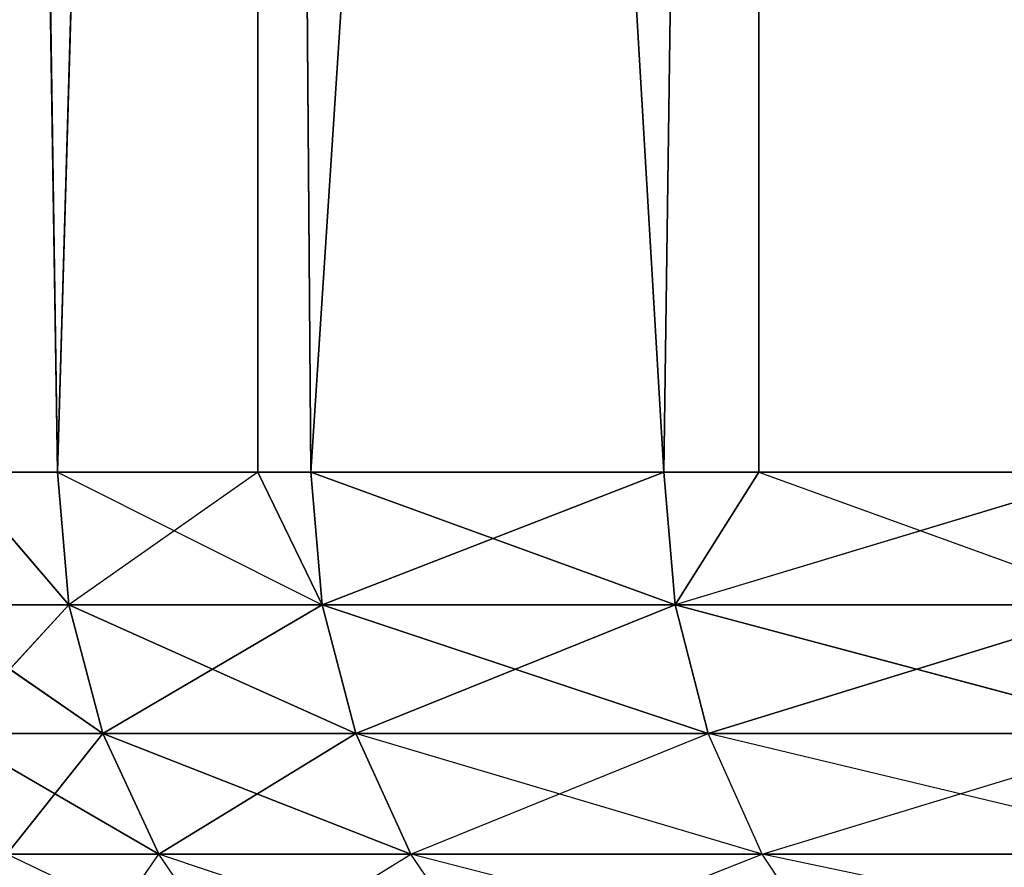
# Model space of a CAD drawing. Extents: x 0 to 6, y 0.1 to 15.2.
# Tile 386 of 503: x 4.5343 to 4.5601, y 14.7852 to 14.8073. Entities that reach past the tile are written whole.
import ezdxf

# ---------------------------------------------------------------- set-up
doc = ezdxf.new("R2010")
doc.units = 0
doc.header["$LTSCALE"] = 2.54
doc.layers.get('0').update_dxf_attribs({"color": 13, "linetype": 'CONTINUOUS'})

# ---------------------------------------------------------------- blocks, each defined once
blk = doc.blocks.new('UCHWYT_NA__CI_GACZK__GIUMI')
at = {"color": 0}
for p, q in [((4.53265, 14.9755, 0.86741), (4.535328, 14.7955, 0.888801)), ((4.53265, 14.9755, 0.86741), (4.535328, 14.7955, 0.888801)), ((4.535328, 14.7955, 0.743199), (4.53265, 14.9755, 0.76459)), ((4.535328, 14.7955, 0.743199), (4.53265, 14.9755, 0.76459)), ((4.540572, 14.9755, 0.918276), (4.535328, 14.7955, 0.888801)), ((4.540572, 14.9755, 0.918276), (4.535328, 14.7955, 0.888801)), ((4.535328, 14.7955, 0.743199), (4.540572, 14.9755, 0.713724)), ((4.535328, 14.7955, 0.743199), (4.540572, 14.9755, 0.713724)), ((4.540572, 14.7955, 0.918276), (4.540572, 14.9755, 0.918276)), ((4.541962, 14.7955, 0.924715), (4.540572, 14.9755, 0.918276)), ((4.540572, 14.7955, 0.918276), (4.540572, 14.9755, 0.918276)), ((4.541962, 14.7955, 0.924715), (4.540572, 14.9755, 0.918276)), ((4.5512, 14.7955, 0.96005), (4.540572, 14.9755, 0.918276)), ((4.5512, 14.7955, 0.96005), (4.540572, 14.9755, 0.918276)), ((4.541962, 14.7955, 0.707285), (4.540572, 14.9755, 0.713724)), ((4.540572, 14.7955, 0.713724), (4.540572, 14.9755, 0.713724)), ((4.541962, 14.7955, 0.707285), (4.540572, 14.9755, 0.713724)), ((4.540572, 14.7955, 0.713724), (4.540572, 14.9755, 0.713724)), ((4.541962, 14.7955, 0.707285), (4.553682, 14.9755, 0.663943)), ((4.541962, 14.7955, 0.707285), (4.553682, 14.9755, 0.663943)), ((4.5512, 14.7955, 0.96005), (4.553682, 14.9755, 0.968057)), ((4.5512, 14.7955, 0.96005), (4.553682, 14.9755, 0.968057)), ((4.5512, 14.7955, 0.67195), (4.553682, 14.9755, 0.663943)), ((4.5512, 14.7955, 0.67195), (4.553682, 14.9755, 0.663943)), ((4.553682, 14.9755, 0.968057), (4.553682, 14.7955, 0.968057)), ((4.553682, 14.9755, 0.968057), (4.553682, 14.7955, 0.968057)), ((4.553682, 14.7955, 0.663943), (4.553682, 14.9755, 0.663943)), ((4.553682, 14.7955, 0.663943), (4.553682, 14.9755, 0.663943)), ((4.53265, 14.7955, 0.86741), (4.535328, 14.7955, 0.888801)), ((4.535328, 14.7955, 0.743199), (4.53265, 14.7955, 0.76459)), ((4.535629, 14.792027, 0.888756), (4.53265, 14.7955, 0.86741)), ((4.53265, 14.7955, 0.76459), (4.535629, 14.792027, 0.743244)), ((4.535328, 14.7955, 0.888801), (4.535629, 14.792027, 0.888756)), ((4.535328, 14.7955, 0.888801), (4.540572, 14.7955, 0.918276)), ((4.540572, 14.7955, 0.713724), (4.535328, 14.7955, 0.743199)), ((4.535328, 14.7955, 0.743199), (4.535629, 14.792027, 0.743244)), ((4.535328, 14.7955, 0.743199), (4.542258, 14.792027, 0.707351)), ((4.540572, 14.7955, 0.918276), (4.535629, 14.792027, 0.888756)), ((4.540572, 14.7955, 0.713724), (4.542258, 14.792027, 0.707351)), ((4.540572, 14.7955, 0.918276), (4.541962, 14.7955, 0.924715)), ((4.541962, 14.7955, 0.707285), (4.540572, 14.7955, 0.713724)), ((4.540572, 14.7955, 0.918276), (4.542258, 14.792027, 0.924649)), ((4.541962, 14.7955, 0.924715), (4.5512, 14.7955, 0.96005)), ((4.5512, 14.7955, 0.67195), (4.541962, 14.7955, 0.707285)), ((4.541962, 14.7955, 0.924715), (4.5512, 14.7955, 0.96005)), ((4.541962, 14.7955, 0.924715), (4.55149, 14.792027, 0.959962)), ((4.541962, 14.7955, 0.924715), (4.55149, 14.792027, 0.959962)), ((4.541962, 14.7955, 0.924715), (4.542258, 14.792027, 0.924649)), ((4.541962, 14.7955, 0.707285), (4.542258, 14.792027, 0.707351)), ((4.5512, 14.7955, 0.67195), (4.541962, 14.7955, 0.707285)), ((4.5512, 14.7955, 0.67195), (4.542258, 14.792027, 0.707351)), ((4.5512, 14.7955, 0.67195), (4.542258, 14.792027, 0.707351)), ((4.5512, 14.7955, 0.96005), (4.553682, 14.7955, 0.968057)), ((4.553682, 14.7955, 0.663943), (4.5512, 14.7955, 0.67195)), ((4.5512, 14.7955, 0.96005), (4.55149, 14.792027, 0.959962)), ((4.5512, 14.7955, 0.67195), (4.55149, 14.792027, 0.672038)), ((4.553682, 14.7955, 0.968057), (4.55149, 14.792027, 0.959962)), ((4.562992, 14.7955, 0.994615), (4.55149, 14.792027, 0.959962)), ((4.553682, 14.7955, 0.663943), (4.55149, 14.792027, 0.672038)), ((4.553682, 14.7955, 0.968057), (4.562992, 14.7955, 0.994615)), ((4.562992, 14.7955, 0.637385), (4.553682, 14.7955, 0.663943)), ((4.553682, 14.7955, 0.663943), (4.563276, 14.792027, 0.637493)), ((4.531637, 14.792027, 0.852475), (4.535629, 14.792027, 0.888756)), ((4.535629, 14.792027, 0.743244), (4.531637, 14.792027, 0.779525)), ((4.535629, 14.792027, 0.743244), (4.531637, 14.792027, 0.779525)), ((4.536522, 14.78866, 0.888625), (4.531637, 14.792027, 0.852475)), ((4.536522, 14.78866, 0.888625), (4.531637, 14.792027, 0.852475)), ((4.531637, 14.792027, 0.852475), (4.535629, 14.792027, 0.888756)), ((4.532537, 14.78866, 0.77959), (4.535629, 14.792027, 0.743244)), ((4.532537, 14.78866, 0.77959), (4.535629, 14.792027, 0.743244)), ((4.535629, 14.792027, 0.888756), (4.542258, 14.792027, 0.924649)), ((4.542258, 14.792027, 0.707351), (4.535629, 14.792027, 0.743244)), ((4.536522, 14.78866, 0.743375), (4.535629, 14.792027, 0.743244)), ((4.542258, 14.792027, 0.707351), (4.535629, 14.792027, 0.743244)), ((4.536522, 14.78866, 0.743375), (4.535629, 14.792027, 0.743244)), ((4.536522, 14.78866, 0.888625), (4.535629, 14.792027, 0.888756)), ((4.536522, 14.78866, 0.888625), (4.535629, 14.792027, 0.888756)), ((4.543139, 14.78866, 0.924453), (4.535629, 14.792027, 0.888756)), ((4.543139, 14.78866, 0.924453), (4.535629, 14.792027, 0.888756)), ((4.535629, 14.792027, 0.888756), (4.542258, 14.792027, 0.924649)), ((4.536522, 14.78866, 0.743375), (4.542258, 14.792027, 0.707351)), ((4.536522, 14.78866, 0.743375), (4.542258, 14.792027, 0.707351)), ((4.542258, 14.792027, 0.924649), (4.55149, 14.792027, 0.959962)), ((4.55149, 14.792027, 0.672038), (4.542258, 14.792027, 0.707351)), ((4.543139, 14.78866, 0.707547), (4.542258, 14.792027, 0.707351)), ((4.55149, 14.792027, 0.672038), (4.542258, 14.792027, 0.707351)), ((4.543139, 14.78866, 0.707547), (4.542258, 14.792027, 0.707351)), ((4.543139, 14.78866, 0.924453), (4.542258, 14.792027, 0.924649)), ((4.543139, 14.78866, 0.924453), (4.542258, 14.792027, 0.924649)), ((4.552354, 14.78866, 0.959702), (4.542258, 14.792027, 0.924649)), ((4.552354, 14.78866, 0.959702), (4.542258, 14.792027, 0.924649)), ((4.542258, 14.792027, 0.924649), (4.55149, 14.792027, 0.959962)), ((4.543139, 14.78866, 0.707547), (4.55149, 14.792027, 0.672038)), ((4.543139, 14.78866, 0.707547), (4.55149, 14.792027, 0.672038)), ((4.55149, 14.792027, 0.959962), (4.563276, 14.792027, 0.994507)), ((4.563276, 14.792027, 0.637493), (4.55149, 14.792027, 0.672038)), ((4.552354, 14.78866, 0.672298), (4.55149, 14.792027, 0.672038)), ((4.563276, 14.792027, 0.637493), (4.55149, 14.792027, 0.672038)), ((4.552354, 14.78866, 0.672298), (4.55149, 14.792027, 0.672038)), ((4.552354, 14.78866, 0.959702), (4.55149, 14.792027, 0.959962)), ((4.552354, 14.78866, 0.959702), (4.55149, 14.792027, 0.959962)), ((4.564118, 14.78866, 0.994185), (4.55149, 14.792027, 0.959962)), ((4.564118, 14.78866, 0.994185), (4.55149, 14.792027, 0.959962)), ((4.55149, 14.792027, 0.959962), (4.563276, 14.792027, 0.994507)), ((4.552354, 14.78866, 0.672298), (4.563276, 14.792027, 0.637493)), ((4.552354, 14.78866, 0.672298), (4.563276, 14.792027, 0.637493)), ((4.536522, 14.78866, 0.743375), (4.532537, 14.78866, 0.77959)), ((4.532537, 14.78866, 0.85241), (4.536522, 14.78866, 0.888625)), ((4.536522, 14.78866, 0.743375), (4.532537, 14.78866, 0.77959)), ((4.537979, 14.7855, 0.88841), (4.532537, 14.78866, 0.85241)), ((4.537979, 14.7855, 0.88841), (4.532537, 14.78866, 0.85241)), ((4.532537, 14.78866, 0.85241), (4.536522, 14.78866, 0.888625)), ((4.534006, 14.7855, 0.779698), (4.536522, 14.78866, 0.743375)), ((4.534006, 14.7855, 0.779698), (4.536522, 14.78866, 0.743375)), ((4.543139, 14.78866, 0.707547), (4.536522, 14.78866, 0.743375)), ((4.536522, 14.78866, 0.888625), (4.543139, 14.78866, 0.924453)), ((4.537979, 14.7855, 0.74359), (4.536522, 14.78866, 0.743375)), ((4.543139, 14.78866, 0.707547), (4.536522, 14.78866, 0.743375)), ((4.537979, 14.7855, 0.74359), (4.536522, 14.78866, 0.743375)), ((4.537979, 14.7855, 0.88841), (4.536522, 14.78866, 0.888625)), ((4.537979, 14.7855, 0.88841), (4.536522, 14.78866, 0.888625)), ((4.544577, 14.7855, 0.924133), (4.536522, 14.78866, 0.888625)), ((4.544577, 14.7855, 0.924133), (4.536522, 14.78866, 0.888625)), ((4.536522, 14.78866, 0.888625), (4.543139, 14.78866, 0.924453)), ((4.537979, 14.7855, 0.74359), (4.543139, 14.78866, 0.707547)), ((4.537979, 14.7855, 0.74359), (4.543139, 14.78866, 0.707547)), ((4.553765, 14.7855, 0.959278), (4.543139, 14.78866, 0.924453)), ((4.552354, 14.78866, 0.672298), (4.543139, 14.78866, 0.707547)), ((4.543139, 14.78866, 0.924453), (4.552354, 14.78866, 0.959702)), ((4.544577, 14.7855, 0.707868), (4.543139, 14.78866, 0.707547)), ((4.544577, 14.7855, 0.924133), (4.543139, 14.78866, 0.924453)), ((4.544577, 14.7855, 0.707868), (4.552354, 14.78866, 0.672298)), ((4.553765, 14.7855, 0.672722), (4.552354, 14.78866, 0.672298)), ((4.553765, 14.7855, 0.959278), (4.552354, 14.78866, 0.959702)), ((4.565495, 14.7855, 0.993658), (4.552354, 14.78866, 0.959702)), ((4.564118, 14.78866, 0.637815), (4.552354, 14.78866, 0.672298)), ((4.552354, 14.78866, 0.959702), (4.564118, 14.78866, 0.994185)), ((4.553765, 14.7855, 0.672722), (4.564118, 14.78866, 0.637815)), ((4.539957, 14.782645, 0.888119), (4.534006, 14.7855, 0.852302)), ((4.537979, 14.7855, 0.74359), (4.534006, 14.7855, 0.779698)), ((4.534006, 14.7855, 0.852302), (4.537979, 14.7855, 0.88841)), ((4.536, 14.782645, 0.779844), (4.537979, 14.7855, 0.74359)), ((4.539957, 14.782645, 0.743881), (4.537979, 14.7855, 0.74359)), ((4.539957, 14.782645, 0.888119), (4.537979, 14.7855, 0.88841)), ((4.546529, 14.782645, 0.923698), (4.537979, 14.7855, 0.88841)), ((4.544577, 14.7855, 0.707868), (4.537979, 14.7855, 0.74359)), ((4.537979, 14.7855, 0.88841), (4.544577, 14.7855, 0.924133)), ((4.539957, 14.782645, 0.743881), (4.544577, 14.7855, 0.707868)), ((4.553765, 14.7855, 0.672722), (4.544577, 14.7855, 0.707868)), ((4.544577, 14.7855, 0.924133), (4.553765, 14.7855, 0.959278)), ((4.546529, 14.782645, 0.708302), (4.544577, 14.7855, 0.707868)), ((4.546529, 14.782645, 0.923698), (4.544577, 14.7855, 0.924133)), ((4.55568, 14.782645, 0.958702), (4.544577, 14.7855, 0.924133)), ((4.546529, 14.782645, 0.708302), (4.553765, 14.7855, 0.672722)), ((4.565495, 14.7855, 0.638342), (4.553765, 14.7855, 0.672722)), ((4.553765, 14.7855, 0.959278), (4.565495, 14.7855, 0.993658)), ((4.55568, 14.782645, 0.673299), (4.553765, 14.7855, 0.672722)), ((4.55568, 14.782645, 0.958702), (4.553765, 14.7855, 0.959278)), ((4.567362, 14.782645, 0.992944), (4.553765, 14.7855, 0.959278))]:
    blk.add_line(p, q, dxfattribs=at)
mesh = blk.add_polyface(dxfattribs=at)
corners = [(4.53265, 14.9755, 0.86741), (4.535328, 14.7955, 0.888801), (4.540572, 14.9755, 0.918276)]
mesh.append_faces([[corners[k] for k in face] for face in [(0, 1, 2)]], dxfattribs={"color": 0})
mesh = blk.add_polyface(dxfattribs=at)
corners = [(4.53265, 14.9755, 0.86741), (4.53265, 14.7955, 0.86741), (4.535328, 14.7955, 0.888801)]
mesh.append_faces([[corners[k] for k in face] for face in [(0, 1, 2)]], dxfattribs={"color": 0})
mesh = blk.add_polyface(dxfattribs=at)
corners = [(4.540572, 14.9755, 0.713724), (4.535328, 14.7955, 0.743199), (4.53265, 14.9755, 0.76459)]
mesh.append_faces([[corners[k] for k in face] for face in [(0, 1, 2)]], dxfattribs={"color": 0})
mesh = blk.add_polyface(dxfattribs=at)
corners = [(4.53265, 14.9755, 0.76459), (4.535328, 14.7955, 0.743199), (4.53265, 14.7955, 0.76459)]
mesh.append_faces([[corners[k] for k in face] for face in [(0, 1, 2)]], dxfattribs={"color": 0})
mesh = blk.add_polyface(dxfattribs=at)
corners = [(4.540572, 14.9755, 0.918276), (4.535328, 14.7955, 0.888801), (4.540572, 14.7955, 0.918276)]
mesh.append_faces([[corners[k] for k in face] for face in [(0, 1, 2)]], dxfattribs={"color": 0})
mesh = blk.add_polyface(dxfattribs=at)
corners = [(4.540572, 14.9755, 0.713724), (4.540572, 14.7955, 0.713724), (4.535328, 14.7955, 0.743199)]
mesh.append_faces([[corners[k] for k in face] for face in [(0, 1, 2)]], dxfattribs={"color": 0})
mesh = blk.add_polyface(dxfattribs=at)
corners = [(4.540572, 14.9755, 0.918276), (4.540572, 14.7955, 0.918276), (4.541962, 14.7955, 0.924715)]
mesh.append_faces([[corners[k] for k in face] for face in [(0, 1, 2)]], dxfattribs={"color": 0})
mesh = blk.add_polyface(dxfattribs=at)
corners = [(4.540572, 14.9755, 0.918276), (4.541962, 14.7955, 0.924715), (4.5512, 14.7955, 0.96005)]
mesh.append_faces([[corners[k] for k in face] for face in [(0, 1, 2)]], dxfattribs={"color": 0})
mesh = blk.add_polyface(dxfattribs=at)
corners = [(4.540572, 14.9755, 0.918276), (4.5512, 14.7955, 0.96005), (4.553682, 14.9755, 0.968057)]
mesh.append_faces([[corners[k] for k in face] for face in [(0, 1, 2)]], dxfattribs={"color": 0})
mesh = blk.add_polyface(dxfattribs=at)
corners = [(4.553682, 14.9755, 0.663943), (4.541962, 14.7955, 0.707285), (4.540572, 14.9755, 0.713724)]
mesh.append_faces([[corners[k] for k in face] for face in [(0, 1, 2)]], dxfattribs={"color": 0})
mesh = blk.add_polyface(dxfattribs=at)
corners = [(4.540572, 14.9755, 0.713724), (4.541962, 14.7955, 0.707285), (4.540572, 14.7955, 0.713724)]
mesh.append_faces([[corners[k] for k in face] for face in [(0, 1, 2)]], dxfattribs={"color": 0})
mesh = blk.add_polyface(dxfattribs=at)
corners = [(4.553682, 14.9755, 0.663943), (4.5512, 14.7955, 0.67195), (4.541962, 14.7955, 0.707285)]
mesh.append_faces([[corners[k] for k in face] for face in [(0, 1, 2)]], dxfattribs={"color": 0})
mesh = blk.add_polyface(dxfattribs=at)
corners = [(4.553682, 14.9755, 0.968057), (4.5512, 14.7955, 0.96005), (4.553682, 14.7955, 0.968057)]
mesh.append_faces([[corners[k] for k in face] for face in [(0, 1, 2)]], dxfattribs={"color": 0})
mesh = blk.add_polyface(dxfattribs=at)
corners = [(4.553682, 14.9755, 0.663943), (4.553682, 14.7955, 0.663943), (4.5512, 14.7955, 0.67195)]
mesh.append_faces([[corners[k] for k in face] for face in [(0, 1, 2)]], dxfattribs={"color": 0})
mesh = blk.add_polyface(dxfattribs=at)
corners = [(4.553682, 14.9755, 0.968057), (4.562992, 14.7955, 0.994615), (4.571841, 14.9755, 1.016227)]
mesh.append_faces([[corners[k] for k in face] for face in [(0, 1, 2)]], dxfattribs={"color": 0})
mesh = blk.add_polyface(dxfattribs=at)
corners = [(4.553682, 14.9755, 0.968057), (4.553682, 14.7955, 0.968057), (4.562992, 14.7955, 0.994615)]
mesh.append_faces([[corners[k] for k in face] for face in [(0, 1, 2)]], dxfattribs={"color": 0})
mesh = blk.add_polyface(dxfattribs=at)
corners = [(4.553682, 14.9755, 0.663943), (4.562992, 14.7955, 0.637385), (4.553682, 14.7955, 0.663943)]
mesh.append_faces([[corners[k] for k in face] for face in [(0, 1, 2)]], dxfattribs={"color": 0})
mesh = blk.add_polyface(dxfattribs=at)
corners = [(4.571841, 14.9755, 0.615773), (4.562992, 14.7955, 0.637385), (4.553682, 14.9755, 0.663943)]
mesh.append_faces([[corners[k] for k in face] for face in [(0, 1, 2)]], dxfattribs={"color": 0})
mesh = blk.add_polyface(dxfattribs=at)
corners = [(4.913713, 1.394996, 1.516), (4.86, 1.369949, 1.516), (0.03, 14.8755, 1.516)]
mesh.append_faces([[corners[k] for k in face] for face in [(0, 1, 2)]], dxfattribs={"color": 0})
mesh = blk.add_polyface(dxfattribs=at)
corners = [(6.03, 14.8755, 1.516), (5.03, 1.4155, 1.516), (0.03, 14.8755, 1.516)]
mesh.append_faces([[corners[k] for k in face] for face in [(0, 1, 2)]], dxfattribs={"color": 0})
mesh = blk.add_polyface(dxfattribs=at)
corners = [(5.03, 1.4155, 1.516), (4.970959, 1.410335, 1.516), (0.03, 14.8755, 1.516)]
mesh.append_faces([[corners[k] for k in face] for face in [(0, 1, 2)]], dxfattribs={"color": 0})
mesh = blk.add_polyface(dxfattribs=at)
corners = [(4.970959, 1.410335, 1.516), (4.913713, 1.394996, 1.516), (0.03, 14.8755, 1.516)]
mesh.append_faces([[corners[k] for k in face] for face in [(0, 1, 2)]], dxfattribs={"color": 0})
mesh = blk.add_polyface(dxfattribs=at)
corners = [(4.86, 1.369949, 1.516), (1.290455, 1.294048, 1.516), (0.03, 14.8755, 1.516)]
mesh.append_faces([[corners[k] for k in face] for face in [(0, 1, 2)]], dxfattribs={"color": 0})
mesh = blk.add_polyface(dxfattribs=at)
corners = [(4.86, 1.369949, 1.616), (0.03, 14.8755, 1.616), (4.811452, 1.335955, 1.616)]
mesh.append_faces([[corners[k] for k in face] for face in [(0, 1, 2)]], dxfattribs={"color": 0})
mesh = blk.add_polyface(dxfattribs=at)
corners = [(4.913713, 1.394996, 1.616), (0.03, 14.8755, 1.616), (4.86, 1.369949, 1.616)]
mesh.append_faces([[corners[k] for k in face] for face in [(0, 1, 2)]], dxfattribs={"color": 0})
mesh = blk.add_polyface(dxfattribs=at)
corners = [(4.970959, 1.410335, 1.616), (0.03, 14.8755, 1.616), (4.913713, 1.394996, 1.616)]
mesh.append_faces([[corners[k] for k in face] for face in [(0, 1, 2)]], dxfattribs={"color": 0})
mesh = blk.add_polyface(dxfattribs=at)
corners = [(6.03, 14.8755, 1.616), (0.03, 14.8755, 1.616), (4.970959, 1.410335, 1.616)]
mesh.append_faces([[corners[k] for k in face] for face in [(0, 1, 2)]], dxfattribs={"color": 0})
mesh = blk.add_polyface(dxfattribs=at)
corners = [(4.735551, 1.2455, 1.616), (0.03, 14.8755, 1.616), (1.03, 1.4155, 1.616)]
mesh.append_faces([[corners[k] for k in face] for face in [(0, 1, 2)]], dxfattribs={"color": 0})
mesh = blk.add_polyface(dxfattribs=at)
corners = [(4.769545, 1.294048, 1.616), (0.03, 14.8755, 1.616), (4.735551, 1.2455, 1.616)]
mesh.append_faces([[corners[k] for k in face] for face in [(0, 1, 2)]], dxfattribs={"color": 0})
mesh = blk.add_polyface(dxfattribs=at)
corners = [(4.811452, 1.335955, 1.616), (0.03, 14.8755, 1.616), (4.769545, 1.294048, 1.616)]
mesh.append_faces([[corners[k] for k in face] for face in [(0, 1, 2)]], dxfattribs={"color": 0})
mesh = blk.add_polyface(dxfattribs=at)
corners = [(6.03, 14.8755, 0.016), (0.23, 13.4755, 0.016), (0.03, 14.8755, 0.016)]
mesh.append_faces([[corners[k] for k in face] for face in [(0, 1, 2)]], dxfattribs={"color": 0})
mesh = blk.add_polyface(dxfattribs=at)
corners = [(6.03, 14.8755, 0.116), (0.03, 14.8755, 0.116), (6.03, 13.6755, 0.116)]
mesh.append_faces([[corners[k] for k in face] for face in [(0, 1, 2)]], dxfattribs={"color": 0})
mesh = blk.add_polyface(dxfattribs=at)
corners = [(6.03, 13.6755, 0.116), (0.03, 14.8755, 0.116), (0.03, 13.6755, 0.116)]
mesh.append_faces([[corners[k] for k in face] for face in [(0, 1, 2)]], dxfattribs={"color": 0})
mesh = blk.add_polyface(dxfattribs=at)
corners = [(6.03, 13.6755, 0.016), (0.23, 13.4755, 0.016), (6.03, 14.8755, 0.016)]
mesh.append_faces([[corners[k] for k in face] for face in [(0, 1, 2)]], dxfattribs={"color": 0})
mesh = blk.add_polyface(dxfattribs=at)
corners = [(4.53265, 14.7955, 0.86741), (4.531637, 14.792027, 0.852475), (4.535629, 14.792027, 0.888756)]
mesh.append_faces([[corners[k] for k in face] for face in [(0, 1, 2)]], dxfattribs={"color": 0})
mesh = blk.add_polyface(dxfattribs=at)
corners = [(4.53265, 14.7955, 0.76459), (4.535629, 14.792027, 0.743244), (4.531637, 14.792027, 0.779525)]
mesh.append_faces([[corners[k] for k in face] for face in [(0, 1, 2)]], dxfattribs={"color": 0})
mesh = blk.add_polyface(dxfattribs=at)
corners = [(4.535328, 14.7955, 0.743199), (4.542258, 14.792027, 0.707351), (4.535629, 14.792027, 0.743244)]
mesh.append_faces([[corners[k] for k in face] for face in [(0, 1, 2)]], dxfattribs={"color": 0})
mesh = blk.add_polyface(dxfattribs=at)
corners = [(4.540572, 14.7955, 0.918276), (4.535629, 14.792027, 0.888756), (4.542258, 14.792027, 0.924649)]
mesh.append_faces([[corners[k] for k in face] for face in [(0, 1, 2)]], dxfattribs={"color": 0})
mesh = blk.add_polyface(dxfattribs=at)
corners = [(4.541962, 14.7955, 0.924715), (4.55149, 14.792027, 0.959962), (4.5512, 14.7955, 0.96005)]
mesh.append_faces([[corners[k] for k in face] for face in [(0, 1, 2)]], dxfattribs={"color": 0})
mesh = blk.add_polyface(dxfattribs=at)
corners = [(4.541962, 14.7955, 0.924715), (4.542258, 14.792027, 0.924649), (4.55149, 14.792027, 0.959962)]
mesh.append_faces([[corners[k] for k in face] for face in [(0, 1, 2)]], dxfattribs={"color": 0})
mesh = blk.add_polyface(dxfattribs=at)
corners = [(4.5512, 14.7955, 0.67195), (4.542258, 14.792027, 0.707351), (4.541962, 14.7955, 0.707285)]
mesh.append_faces([[corners[k] for k in face] for face in [(0, 1, 2)]], dxfattribs={"color": 0})
mesh = blk.add_polyface(dxfattribs=at)
corners = [(4.5512, 14.7955, 0.67195), (4.55149, 14.792027, 0.672038), (4.542258, 14.792027, 0.707351)]
mesh.append_faces([[corners[k] for k in face] for face in [(0, 1, 2)]], dxfattribs={"color": 0})
mesh = blk.add_polyface(dxfattribs=at)
corners = [(4.562992, 14.7955, 0.994615), (4.55149, 14.792027, 0.959962), (4.563276, 14.792027, 0.994507)]
mesh.append_faces([[corners[k] for k in face] for face in [(0, 1, 2)]], dxfattribs={"color": 0})
mesh = blk.add_polyface(dxfattribs=at)
corners = [(4.553682, 14.7955, 0.663943), (4.563276, 14.792027, 0.637493), (4.55149, 14.792027, 0.672038)]
mesh.append_faces([[corners[k] for k in face] for face in [(0, 1, 2)]], dxfattribs={"color": 0})
mesh = blk.add_polyface(dxfattribs=at)
corners = [(4.535629, 14.792027, 0.743244), (4.532537, 14.78866, 0.77959), (4.531637, 14.792027, 0.779525)]
mesh.append_faces([[corners[k] for k in face] for face in [(0, 1, 2)]], dxfattribs={"color": 0})
mesh = blk.add_polyface(dxfattribs=at)
corners = [(4.531637, 14.792027, 0.852475), (4.532537, 14.78866, 0.85241), (4.536522, 14.78866, 0.888625)]
mesh.append_faces([[corners[k] for k in face] for face in [(0, 1, 2)]], dxfattribs={"color": 0})
mesh = blk.add_polyface(dxfattribs=at)
corners = [(4.531637, 14.792027, 0.852475), (4.536522, 14.78866, 0.888625), (4.535629, 14.792027, 0.888756)]
mesh.append_faces([[corners[k] for k in face] for face in [(0, 1, 2)]], dxfattribs={"color": 0})
mesh = blk.add_polyface(dxfattribs=at)
corners = [(4.535629, 14.792027, 0.743244), (4.536522, 14.78866, 0.743375), (4.532537, 14.78866, 0.77959)]
mesh.append_faces([[corners[k] for k in face] for face in [(0, 1, 2)]], dxfattribs={"color": 0})
mesh = blk.add_polyface(dxfattribs=at)
corners = [(4.542258, 14.792027, 0.707351), (4.536522, 14.78866, 0.743375), (4.535629, 14.792027, 0.743244)]
mesh.append_faces([[corners[k] for k in face] for face in [(0, 1, 2)]], dxfattribs={"color": 0})
mesh = blk.add_polyface(dxfattribs=at)
corners = [(4.535629, 14.792027, 0.888756), (4.536522, 14.78866, 0.888625), (4.543139, 14.78866, 0.924453)]
mesh.append_faces([[corners[k] for k in face] for face in [(0, 1, 2)]], dxfattribs={"color": 0})
mesh = blk.add_polyface(dxfattribs=at)
corners = [(4.535629, 14.792027, 0.888756), (4.543139, 14.78866, 0.924453), (4.542258, 14.792027, 0.924649)]
mesh.append_faces([[corners[k] for k in face] for face in [(0, 1, 2)]], dxfattribs={"color": 0})
mesh = blk.add_polyface(dxfattribs=at)
corners = [(4.542258, 14.792027, 0.707351), (4.543139, 14.78866, 0.707547), (4.536522, 14.78866, 0.743375)]
mesh.append_faces([[corners[k] for k in face] for face in [(0, 1, 2)]], dxfattribs={"color": 0})
mesh = blk.add_polyface(dxfattribs=at)
corners = [(4.55149, 14.792027, 0.672038), (4.543139, 14.78866, 0.707547), (4.542258, 14.792027, 0.707351)]
mesh.append_faces([[corners[k] for k in face] for face in [(0, 1, 2)]], dxfattribs={"color": 0})
mesh = blk.add_polyface(dxfattribs=at)
corners = [(4.542258, 14.792027, 0.924649), (4.543139, 14.78866, 0.924453), (4.552354, 14.78866, 0.959702)]
mesh.append_faces([[corners[k] for k in face] for face in [(0, 1, 2)]], dxfattribs={"color": 0})
mesh = blk.add_polyface(dxfattribs=at)
corners = [(4.542258, 14.792027, 0.924649), (4.552354, 14.78866, 0.959702), (4.55149, 14.792027, 0.959962)]
mesh.append_faces([[corners[k] for k in face] for face in [(0, 1, 2)]], dxfattribs={"color": 0})
mesh = blk.add_polyface(dxfattribs=at)
corners = [(4.55149, 14.792027, 0.672038), (4.552354, 14.78866, 0.672298), (4.543139, 14.78866, 0.707547)]
mesh.append_faces([[corners[k] for k in face] for face in [(0, 1, 2)]], dxfattribs={"color": 0})
mesh = blk.add_polyface(dxfattribs=at)
corners = [(4.563276, 14.792027, 0.637493), (4.552354, 14.78866, 0.672298), (4.55149, 14.792027, 0.672038)]
mesh.append_faces([[corners[k] for k in face] for face in [(0, 1, 2)]], dxfattribs={"color": 0})
mesh = blk.add_polyface(dxfattribs=at)
corners = [(4.55149, 14.792027, 0.959962), (4.552354, 14.78866, 0.959702), (4.564118, 14.78866, 0.994185)]
mesh.append_faces([[corners[k] for k in face] for face in [(0, 1, 2)]], dxfattribs={"color": 0})
mesh = blk.add_polyface(dxfattribs=at)
corners = [(4.55149, 14.792027, 0.959962), (4.564118, 14.78866, 0.994185), (4.563276, 14.792027, 0.994507)]
mesh.append_faces([[corners[k] for k in face] for face in [(0, 1, 2)]], dxfattribs={"color": 0})
mesh = blk.add_polyface(dxfattribs=at)
corners = [(4.563276, 14.792027, 0.637493), (4.564118, 14.78866, 0.637815), (4.552354, 14.78866, 0.672298)]
mesh.append_faces([[corners[k] for k in face] for face in [(0, 1, 2)]], dxfattribs={"color": 0})
mesh = blk.add_polyface(dxfattribs=at)
corners = [(4.536522, 14.78866, 0.743375), (4.534006, 14.7855, 0.779698), (4.532537, 14.78866, 0.77959)]
mesh.append_faces([[corners[k] for k in face] for face in [(0, 1, 2)]], dxfattribs={"color": 0})
mesh = blk.add_polyface(dxfattribs=at)
corners = [(4.532537, 14.78866, 0.85241), (4.534006, 14.7855, 0.852302), (4.537979, 14.7855, 0.88841)]
mesh.append_faces([[corners[k] for k in face] for face in [(0, 1, 2)]], dxfattribs={"color": 0})
mesh = blk.add_polyface(dxfattribs=at)
corners = [(4.532537, 14.78866, 0.85241), (4.537979, 14.7855, 0.88841), (4.536522, 14.78866, 0.888625)]
mesh.append_faces([[corners[k] for k in face] for face in [(0, 1, 2)]], dxfattribs={"color": 0})
mesh = blk.add_polyface(dxfattribs=at)
corners = [(4.536522, 14.78866, 0.743375), (4.537979, 14.7855, 0.74359), (4.534006, 14.7855, 0.779698)]
mesh.append_faces([[corners[k] for k in face] for face in [(0, 1, 2)]], dxfattribs={"color": 0})
mesh = blk.add_polyface(dxfattribs=at)
corners = [(4.543139, 14.78866, 0.707547), (4.537979, 14.7855, 0.74359), (4.536522, 14.78866, 0.743375)]
mesh.append_faces([[corners[k] for k in face] for face in [(0, 1, 2)]], dxfattribs={"color": 0})
mesh = blk.add_polyface(dxfattribs=at)
corners = [(4.536522, 14.78866, 0.888625), (4.537979, 14.7855, 0.88841), (4.544577, 14.7855, 0.924133)]
mesh.append_faces([[corners[k] for k in face] for face in [(0, 1, 2)]], dxfattribs={"color": 0})
mesh = blk.add_polyface(dxfattribs=at)
corners = [(4.536522, 14.78866, 0.888625), (4.544577, 14.7855, 0.924133), (4.543139, 14.78866, 0.924453)]
mesh.append_faces([[corners[k] for k in face] for face in [(0, 1, 2)]], dxfattribs={"color": 0})
mesh = blk.add_polyface(dxfattribs=at)
corners = [(4.543139, 14.78866, 0.707547), (4.544577, 14.7855, 0.707868), (4.537979, 14.7855, 0.74359)]
mesh.append_faces([[corners[k] for k in face] for face in [(0, 1, 2)]], dxfattribs={"color": 0})

msp = doc.modelspace()

# ---------------------------------------------------------------- block references
at = {"color": 0}
msp.add_blockref('UCHWYT_NA__CI_GACZK__GIUMI', (0, 0), dxfattribs=at)

doc.saveas('drawing.dxf')
